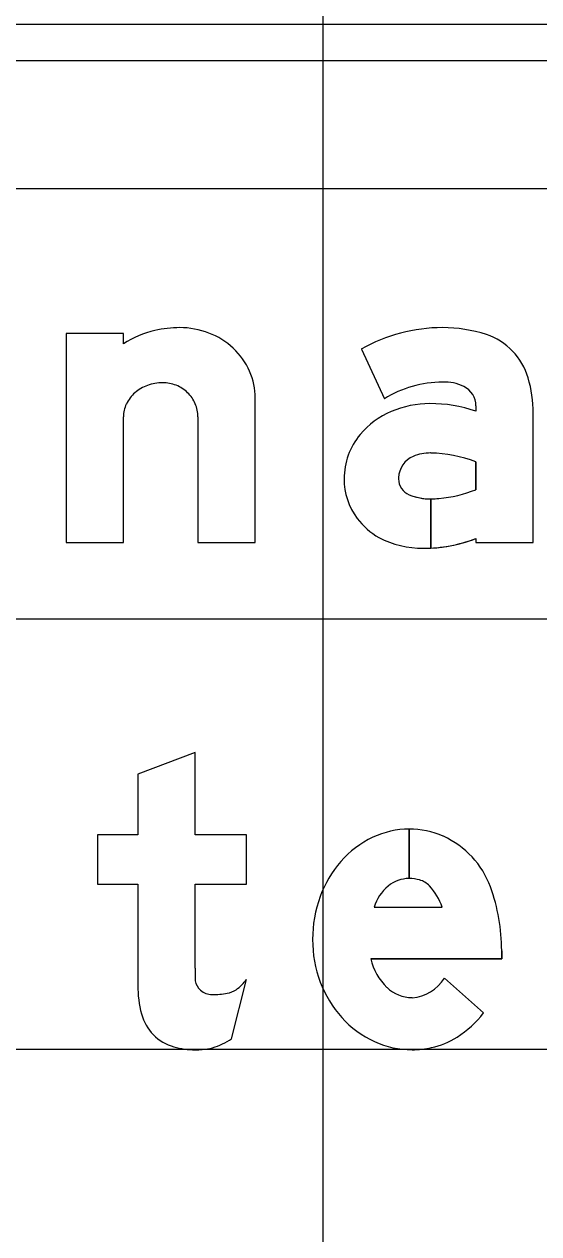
# Model space of a CAD drawing. Extents: x 2193008 to 2198143, y 1236112 to 1237864.
# Drawn here: x 2194742.3 to 2194744.69, y 1237305.25 to 1237310.87 of the extents above; entities that cross this region are included whole.
import ezdxf

# ---------------------------------------------------------------- set-up
doc = ezdxf.new("R2010")
doc.units = 0
for name, color, linetype in [('GSBWFILL', 7, 'Continuous'), ('GSCOLORFILL', 7, 'Continuous'), ('GSOUTLINE', 7, 'Continuous'), ('M-ROADS', 7, 'Continuous')]:
    doc.layers.add(name, color=color, linetype=linetype)

msp = doc.modelspace()

# ---------------------------------------------------------------- linework, layer by layer
at = {"layer": 'GSBWFILL'}
for p, q in [((2194743.1058, 1237309.0448), (2194743.1058, 1237308.4606)), ((2194744.0875, 1237307.1286), (2194744.0875, 1237306.8988)), ((2194744.0876, 1237306.8988), (2194744.0876, 1237307.1286)), ((2194743.925, 1237306.7653), (2194744.2405, 1237306.7653)), ((2194743.2621, 1237306.1543), (2194743.3322, 1237306.4301)), ((2194744.2512, 1237306.4353), (2194744.4335, 1237306.2739))]:
    msp.add_line(p, q, dxfattribs=at)
for points in [[(2194742.7595, 1237309.3848), (2194742.7595, 1237309.4329), (2194742.4931, 1237309.4329), (2194742.4931, 1237308.4606), (2194742.7595, 1237308.4606), (2194742.7595, 1237309.0448)], [(2194743.8653, 1237309.3595), (2194743.9722, 1237309.1287)], [(2194743.1058, 1237308.4606), (2194743.3722, 1237308.4606), (2194743.3722, 1237309.1324)], [(2194744.3978, 1237309.0962), (2194744.3978, 1237309.0717)], [(2194744.3978, 1237308.4792), (2194744.3978, 1237308.4606), (2194744.6642, 1237308.4606), (2194744.6642, 1237309.0616)], [(2194744.3978, 1237308.8358), (2194744.3978, 1237308.7064)], [(2194744.1881, 1237308.4348), (2194744.1881, 1237308.6633)], [(2194744.1881, 1237308.6633), (2194744.1881, 1237308.4348)], [(2194743.0925, 1237306.4825), (2194743.0925, 1237306.8722), (2194743.3322, 1237306.8722), (2194743.3322, 1237307.1019), (2194743.0925, 1237307.1019), (2194743.0925, 1237307.4849), (2194742.8261, 1237307.3838), (2194742.8261, 1237307.1019), (2194742.6396, 1237307.1019), (2194742.6396, 1237306.8722), (2194742.8261, 1237306.8722), (2194742.8261, 1237306.402)], [(2194744.5177, 1237306.5635), (2194744.5177, 1237306.5255), (2194743.9098, 1237306.5255)]]:
    msp.add_lwpolyline(points, dxfattribs=at)
for centre, radius, start, end in [((2194744.2431, 1237308.696), 0.7635, 90, 119.6631), ((2194744.2431, 1237308.8076), 0.652, 71.834, 90), ((2194744.353, 1237309.1423), 0.2997, 16.3165, 71.834), ((2194744.0772, 1237309.0616), 0.587, 0, 16.3165), ((2194744.2431, 1237308.696), 0.5104, 90, 122.0567), ((2194744.2526, 1237309.0049), 0.2018, 63.6188, 92.7072), ((2194744.2979, 1237309.0962), 0.0999, 360, 63.6188), ((2194744.1842, 1237308.6497), 0.4568, 90, 113.1768), ((2194744.1842, 1237308.434), 0.6725, 71.4755, 90), ((2194744.1529, 1237308.7177), 0.382, 112.8774, 140.1871), ((2194744.1059, 1237308.7569), 0.3208, 140.1871, 180), ((2194744.1514, 1237308.7572), 0.1132, 113.408, 177.7075), ((2194744.183, 1237308.6843), 0.1926, 88.6403, 113.408), ((2194744.169, 1237308.2222), 0.6549, 69.5454, 88.375), ((2194744.0917, 1237308.7569), 0.3066, 180, 216.8494), ((2194744.1588, 1237308.7569), 0.1206, 177.7075, 180), ((2194744.1181, 1237308.7569), 0.0799, 180, 247.966), ((2194744.1881, 1237308.9297), 0.2664, 247.966, 270), ((2194744.1881, 1237308.9297), 0.2664, 270.0143, 278.1886), ((2194744.1725, 1237309.2794), 0.6157, 274.983, 291.4646), ((2194744.1189, 1237308.7773), 0.3406, 216.8494, 239.6064), ((2194744.1538, 1237308.8923), 0.4583, 243.1197, 270), ((2194744.1538, 1237309.1138), 0.6799, 270, 272.8858), ((2194744.1538, 1237309.1138), 0.6799, 272.8914, 291.0305)]:
    msp.add_arc(centre, radius, start, end, dxfattribs=at)
for centre, major_axis, ratio, start_param, end_param in [((2194743.0172, 1237308.9802), (0, 0.4797), 0.999998, 0.235088, 0.567132), ((2194743.0217, 1237308.9267), (0, 0.5328), 0.999998, 0, 0.219986), ((2194743.0217, 1237309.0845), (0, 0.375), 0.999998, 5.914285, 6.283185), ((2194743.0307, 1237309.1079), (0, 0.35), 0.999998, 5.532258, 5.914285), ((2194743.0447, 1237309.1228), (0, 0.3295), 0.999998, 5.130076, 5.532258), ((2194743.0663, 1237309.1324), (0, 0.3059), 0.999998, 4.712389, 5.130076), ((2194742.9333, 1237309.0188), (0, 0.1833), 0.999998, 0.345704, 0.715718), ((2194742.9422, 1237308.994), (0, 0.2097), 0.999998, 0, 0.345704), ((2194742.9422, 1237309.0354), (0, 0.1683), 0.999998, 5.900624, 6.283185), ((2194742.944, 1237309.04), (0, 0.1634), 0.999998, 5.51227, 5.900624), ((2194742.9195, 1237309.0346), (0, 0.1623), 0.999998, 0.715718, 1.126231), ((2194742.9469, 1237309.0429), (0, 0.1593), 0.999998, 5.115435, 5.51227), ((2194742.8982, 1237309.0448), (0, 0.1388), 0.999998, 1.126231, 1.570796), ((2194742.9513, 1237309.0448), (0, 0.1545), 0.999998, 4.712389, 5.115435), ((2194744.1146, 1237306.6768), (0, 0.4579), 0.999995, 0.44196, 0.851746), ((2194744.0875, 1237306.734), (0, 0.3945), 0.999995, 0, 0.44196), ((2194744.0875, 1237306.734), (0, 0.3945), 0.999995, 5.868518, 6.283016), ((2194744.0775, 1237306.7184), (0, 0.4129), 0.999995, 5.061282, 5.861635), ((2194744.1569, 1237306.6398), (0, 0.5141), 0.999995, 0.851746, 1.222943), ((2194744.1252, 1237306.7044), (0, 0.2093), 0.999995, 0.703138, 1.275447), ((2194744.0875, 1237306.7444), (0, 0.1544), 0.999995, 0, 0.684319), ((2194744.0875, 1237306.7197), (0, 0.1791), 0.999995, 6.008019, 6.282813), ((2194744.109, 1237306.7959), (0, 0.0999), 0.999995, 5.468651, 6.008019), ((2194743.9899, 1237306.6835), (0, 0.2637), 0.999995, 5.027692, 5.468651), ((2194743.6519, 1237306.5635), (0, 0.8658), 0.999995, 4.712389, 5.061282), ((2194744.2231, 1237306.6157), (0, 0.5845), 0.999995, 1.222943, 1.570796), ((2194744.2056, 1237306.6157), (0, 0.567), 0.999995, 1.570796, 1.928626), ((2194744.1657, 1237306.582), (0, 0.2621), 0.999995, 1.788032, 2.378697), ((2194744.7601, 1237306.4825), (0, 1.6676), 0.999994, 1.570796, 1.606005), ((2194743.169, 1237306.4368), (0, 0.0766), 0.999994, 1.74085, 2.407828), ((2194743.1569, 1237306.5608), (0, 0.2187), 0.999994, 3.756278, 4.071638), ((2194744.1548, 1237306.5967), (0, 0.5128), 0.999995, 1.928626, 2.305123), ((2194744.0885, 1237306.5358), (0, 0.1912), 0.999995, 3.209537, 4.158837), ((2194743.343, 1237306.402), (0, 0.5169), 0.999994, 1.570796, 1.830698), ((2194743.1714, 1237306.4395), (0, 0.0802), 0.999994, 2.407828, 3.141593), ((2194743.1714, 1237306.78), (0, 0.4207), 0.999994, 3.141593, 3.310762), ((2194743.2254, 1237306.4638), (0, 0.0999), 0.999994, 3.310762, 3.756278), ((2194744.1038, 1237306.5184), (0, 0.1733), 0.999995, 2.383204, 3.128268), ((2194743.0526, 1237306.3248), (0, 0.2165), 0.999994, 1.830698, 2.869526), ((2194744.1224, 1237306.5674), (0, 0.4691), 0.999995, 2.305123, 2.711411), ((2194744.043, 1237306.5798), (0, 0.4961), 0.999995, 3.710413, 4.047817), ((2194743.0839, 1237306.4164), (0, 0.3169), 0.999994, 3.427755, 3.738844), ((2194744.1015, 1237306.522), (0, 0.4191), 0.999995, 2.711411, 3.141593), ((2194744.1129, 1237306.4705), (0, 0.3663), 0.999995, 3.35931, 3.710413), ((2194743.0925, 1237306.4677), (0, 0.3648), 0.999994, 2.869526, 3.141593), ((2194743.0925, 1237306.6282), (0, 0.5253), 0.999994, 3.141593, 3.205734), ((2194743.1123, 1237306.32), (0, 0.2165), 0.999994, 3.205734, 3.427755), ((2194744.1015, 1237306.522), (0, 0.4191), 0.999995, 3.141593, 3.35931)]:
    msp.add_ellipse(centre, major_axis=major_axis, ratio=ratio, start_param=start_param, end_param=end_param, dxfattribs=at)
at = {"layer": 'GSCOLORFILL'}
for p, q in [((2194750.1756, 1237310.868), (2194738.6871, 1237310.868)), ((2194738.6871, 1237310.7015), (2194750.1756, 1237310.7015)), ((2194743.1058, 1237309.0448), (2194743.1058, 1237308.4606)), ((2194744.0875, 1237307.1286), (2194744.0875, 1237306.8988)), ((2194744.0876, 1237306.8988), (2194744.0876, 1237307.1286)), ((2194743.925, 1237306.7653), (2194744.2405, 1237306.7653)), ((2194743.2621, 1237306.1543), (2194743.3322, 1237306.4301)), ((2194744.2512, 1237306.4353), (2194744.4335, 1237306.2739))]:
    msp.add_line(p, q, dxfattribs=at)
for points in [[(2194742.7595, 1237309.3848), (2194742.7595, 1237309.4329), (2194742.4931, 1237309.4329), (2194742.4931, 1237308.4606), (2194742.7595, 1237308.4606), (2194742.7595, 1237309.0448)], [(2194743.8653, 1237309.3595), (2194743.9722, 1237309.1287)], [(2194743.1058, 1237308.4606), (2194743.3722, 1237308.4606), (2194743.3722, 1237309.1324)], [(2194744.3978, 1237309.0962), (2194744.3978, 1237309.0717)], [(2194744.3978, 1237308.4792), (2194744.3978, 1237308.4606), (2194744.6642, 1237308.4606), (2194744.6642, 1237309.0616)], [(2194744.3978, 1237308.8358), (2194744.3978, 1237308.7064)], [(2194744.1881, 1237308.4348), (2194744.1881, 1237308.6633)], [(2194744.1881, 1237308.6633), (2194744.1881, 1237308.4348)], [(2194743.0925, 1237306.4825), (2194743.0925, 1237306.8722), (2194743.3322, 1237306.8722), (2194743.3322, 1237307.1019), (2194743.0925, 1237307.1019), (2194743.0925, 1237307.4849), (2194742.8261, 1237307.3838), (2194742.8261, 1237307.1019), (2194742.6396, 1237307.1019), (2194742.6396, 1237306.8722), (2194742.8261, 1237306.8722), (2194742.8261, 1237306.402)], [(2194744.5177, 1237306.5635), (2194744.5177, 1237306.5255), (2194743.9098, 1237306.5255)]]:
    msp.add_lwpolyline(points, dxfattribs=at)
for centre, radius, start, end in [((2194744.2431, 1237308.696), 0.7635, 90, 119.6631), ((2194744.2431, 1237308.8076), 0.652, 71.834, 90), ((2194744.353, 1237309.1423), 0.2997, 16.3165, 71.834), ((2194744.0772, 1237309.0616), 0.587, 0, 16.3165), ((2194744.2431, 1237308.696), 0.5104, 90, 122.0567), ((2194744.2526, 1237309.0049), 0.2018, 63.6188, 92.7072), ((2194744.2979, 1237309.0962), 0.0999, 360, 63.6188), ((2194744.1842, 1237308.6497), 0.4568, 90, 113.1768), ((2194744.1842, 1237308.434), 0.6725, 71.4755, 90), ((2194744.1529, 1237308.7177), 0.382, 112.8774, 140.1871), ((2194744.1059, 1237308.7569), 0.3208, 140.1871, 180), ((2194744.1514, 1237308.7572), 0.1132, 113.408, 177.7075), ((2194744.183, 1237308.6843), 0.1926, 88.6403, 113.408), ((2194744.169, 1237308.2222), 0.6549, 69.5454, 88.375), ((2194744.0917, 1237308.7569), 0.3066, 180, 216.8494), ((2194744.1588, 1237308.7569), 0.1206, 177.7075, 180), ((2194744.1181, 1237308.7569), 0.0799, 180, 247.966), ((2194744.1881, 1237308.9297), 0.2664, 247.966, 270), ((2194744.1881, 1237308.9297), 0.2664, 270.0143, 278.1886), ((2194744.1725, 1237309.2794), 0.6157, 274.983, 291.4646), ((2194744.1189, 1237308.7773), 0.3406, 216.8494, 239.6064), ((2194744.1538, 1237308.8923), 0.4583, 243.1197, 270), ((2194744.1538, 1237309.1138), 0.6799, 270, 272.8858), ((2194744.1538, 1237309.1138), 0.6799, 272.8914, 291.0305)]:
    msp.add_arc(centre, radius, start, end, dxfattribs=at)
for centre, major_axis, ratio, start_param, end_param in [((2194743.0172, 1237308.9802), (0, 0.4797), 0.999998, 0.235088, 0.567132), ((2194743.0217, 1237308.9267), (0, 0.5328), 0.999998, 0, 0.219986), ((2194743.0217, 1237309.0845), (0, 0.375), 0.999998, 5.914285, 6.283185), ((2194743.0307, 1237309.1079), (0, 0.35), 0.999998, 5.532258, 5.914285), ((2194743.0447, 1237309.1228), (0, 0.3295), 0.999998, 5.130076, 5.532258), ((2194743.0663, 1237309.1324), (0, 0.3059), 0.999998, 4.712389, 5.130076), ((2194742.9333, 1237309.0188), (0, 0.1833), 0.999998, 0.345704, 0.715718), ((2194742.9422, 1237308.994), (0, 0.2097), 0.999998, 0, 0.345704), ((2194742.9422, 1237309.0354), (0, 0.1683), 0.999998, 5.900624, 6.283185), ((2194742.944, 1237309.04), (0, 0.1634), 0.999998, 5.51227, 5.900624), ((2194742.9195, 1237309.0346), (0, 0.1623), 0.999998, 0.715718, 1.126231), ((2194742.9469, 1237309.0429), (0, 0.1593), 0.999998, 5.115435, 5.51227), ((2194742.8982, 1237309.0448), (0, 0.1388), 0.999998, 1.126231, 1.570796), ((2194742.9513, 1237309.0448), (0, 0.1545), 0.999998, 4.712389, 5.115435), ((2194744.1146, 1237306.6768), (0, 0.4579), 0.999995, 0.44196, 0.851746), ((2194744.0875, 1237306.734), (0, 0.3945), 0.999995, 0, 0.44196), ((2194744.0875, 1237306.734), (0, 0.3945), 0.999995, 5.868518, 6.283016), ((2194744.0775, 1237306.7184), (0, 0.4129), 0.999995, 5.061282, 5.861635), ((2194744.1569, 1237306.6398), (0, 0.5141), 0.999995, 0.851746, 1.222943), ((2194744.1252, 1237306.7044), (0, 0.2093), 0.999995, 0.703138, 1.275447), ((2194744.0875, 1237306.7444), (0, 0.1544), 0.999995, 0, 0.684319), ((2194744.0875, 1237306.7197), (0, 0.1791), 0.999995, 6.008019, 6.282813), ((2194744.109, 1237306.7959), (0, 0.0999), 0.999995, 5.468651, 6.008019), ((2194743.9899, 1237306.6835), (0, 0.2637), 0.999995, 5.027692, 5.468651), ((2194743.6519, 1237306.5635), (0, 0.8658), 0.999995, 4.712389, 5.061282), ((2194744.2231, 1237306.6157), (0, 0.5845), 0.999995, 1.222943, 1.570796), ((2194744.2056, 1237306.6157), (0, 0.567), 0.999995, 1.570796, 1.928626), ((2194744.1657, 1237306.582), (0, 0.2621), 0.999995, 1.788032, 2.378697), ((2194744.7601, 1237306.4825), (0, 1.6676), 0.999994, 1.570796, 1.606005), ((2194743.169, 1237306.4368), (0, 0.0766), 0.999994, 1.74085, 2.407828), ((2194743.1569, 1237306.5608), (0, 0.2187), 0.999994, 3.756278, 4.071638), ((2194744.1548, 1237306.5967), (0, 0.5128), 0.999995, 1.928626, 2.305123), ((2194744.0885, 1237306.5358), (0, 0.1912), 0.999995, 3.209537, 4.158837), ((2194743.343, 1237306.402), (0, 0.5169), 0.999994, 1.570796, 1.830698), ((2194743.1714, 1237306.4395), (0, 0.0802), 0.999994, 2.407828, 3.141593), ((2194743.1714, 1237306.78), (0, 0.4207), 0.999994, 3.141593, 3.310762), ((2194743.2254, 1237306.4638), (0, 0.0999), 0.999994, 3.310762, 3.756278), ((2194744.1038, 1237306.5184), (0, 0.1733), 0.999995, 2.383204, 3.128268), ((2194743.0526, 1237306.3248), (0, 0.2165), 0.999994, 1.830698, 2.869526), ((2194744.1224, 1237306.5674), (0, 0.4691), 0.999995, 2.305123, 2.711411), ((2194744.043, 1237306.5798), (0, 0.4961), 0.999995, 3.710413, 4.047817), ((2194743.0839, 1237306.4164), (0, 0.3169), 0.999994, 3.427755, 3.738844), ((2194744.1015, 1237306.522), (0, 0.4191), 0.999995, 2.711411, 3.141593), ((2194744.1129, 1237306.4705), (0, 0.3663), 0.999995, 3.35931, 3.710413), ((2194743.0925, 1237306.4677), (0, 0.3648), 0.999994, 2.869526, 3.141593), ((2194743.0925, 1237306.6282), (0, 0.5253), 0.999994, 3.141593, 3.205734), ((2194743.1123, 1237306.32), (0, 0.2165), 0.999994, 3.205734, 3.427755), ((2194744.1015, 1237306.522), (0, 0.4191), 0.999995, 3.141593, 3.35931)]:
    msp.add_ellipse(centre, major_axis=major_axis, ratio=ratio, start_param=start_param, end_param=end_param, dxfattribs=at)
at = {"layer": 'GSOUTLINE'}
for p, q in [((2194743.1058, 1237309.0448), (2194743.1058, 1237308.4606)), ((2194743.925, 1237306.7653), (2194744.2405, 1237306.7653)), ((2194743.2621, 1237306.1543), (2194743.3322, 1237306.4301)), ((2194744.4335, 1237306.2739), (2194744.2512, 1237306.4353))]:
    msp.add_line(p, q, dxfattribs=at)
for points in [[(2194742.7595, 1237309.3848), (2194742.7595, 1237309.4329), (2194742.4931, 1237309.4329), (2194742.4931, 1237308.4606), (2194742.7595, 1237308.4606), (2194742.7595, 1237309.0448)], [(2194743.8653, 1237309.3595), (2194743.9722, 1237309.1287)], [(2194743.1058, 1237308.4606), (2194743.3722, 1237308.4606), (2194743.3722, 1237309.1324)], [(2194744.3978, 1237309.0962), (2194744.3978, 1237309.0717)], [(2194744.3978, 1237308.4792), (2194744.3978, 1237308.4606), (2194744.6642, 1237308.4606), (2194744.6642, 1237309.0616)], [(2194744.3978, 1237308.7064), (2194744.3978, 1237308.8358)], [(2194743.0925, 1237306.4825), (2194743.0925, 1237306.8722), (2194743.3322, 1237306.8722), (2194743.3322, 1237307.1019), (2194743.0925, 1237307.1019), (2194743.0925, 1237307.4849), (2194742.8261, 1237307.3838), (2194742.8261, 1237307.1019), (2194742.6396, 1237307.1019), (2194742.6396, 1237306.8722), (2194742.8261, 1237306.8722), (2194742.8261, 1237306.402)], [(2194743.9098, 1237306.5255), (2194744.5177, 1237306.5255), (2194744.5177, 1237306.5635)]]:
    msp.add_lwpolyline(points, dxfattribs=at)
for centre, radius, start, end in [((2194744.2431, 1237308.696), 0.7635, 90, 119.6631), ((2194744.2431, 1237308.8076), 0.652, 71.834, 90), ((2194744.353, 1237309.1423), 0.2997, 16.3165, 71.834), ((2194744.0772, 1237309.0616), 0.587, 0, 16.3165), ((2194744.2431, 1237308.696), 0.5104, 90, 122.0567), ((2194744.2526, 1237309.0049), 0.2018, 63.6188, 92.7072), ((2194744.2979, 1237309.0962), 0.0999, 360, 63.6188), ((2194744.1842, 1237308.6497), 0.4568, 90, 113.1768), ((2194744.1842, 1237308.434), 0.6725, 71.4755, 90), ((2194744.1529, 1237308.7177), 0.382, 112.8774, 140.1871), ((2194744.1059, 1237308.7569), 0.3208, 140.1871, 180), ((2194744.1514, 1237308.7572), 0.1132, 113.408, 177.7075), ((2194744.183, 1237308.6843), 0.1926, 88.6475, 113.408), ((2194744.1873, 1237308.8669), 0.00999, 88.3729, 88.6475), ((2194744.169, 1237308.2222), 0.6549, 69.5454, 88.3729), ((2194744.0917, 1237308.7569), 0.3066, 180, 216.8494), ((2194744.1588, 1237308.7569), 0.1206, 177.7075, 180), ((2194744.1181, 1237308.7569), 0.0799, 180, 247.966), ((2194744.1881, 1237308.9297), 0.2664, 247.966, 278.1886), ((2194744.1725, 1237309.2794), 0.6157, 274.983, 291.4646), ((2194744.1189, 1237308.7773), 0.3406, 216.8494, 239.6064), ((2194744.1538, 1237308.8923), 0.4583, 243.1197, 270), ((2194744.1538, 1237309.1138), 0.6799, 270, 291.0305)]:
    msp.add_arc(centre, radius, start, end, dxfattribs=at)
for centre, major_axis, ratio, start_param, end_param in [((2194743.0172, 1237308.9802), (0, 0.4797), 0.999998, 0.235088, 0.567132), ((2194743.0217, 1237308.9267), (0, 0.5328), 0.999998, 0, 0.219986), ((2194743.0217, 1237309.0845), (0, 0.375), 0.999998, 5.914285, 6.283185), ((2194743.0307, 1237309.1079), (0, 0.35), 0.999998, 5.532258, 5.914285), ((2194743.0447, 1237309.1228), (0, 0.3295), 0.999998, 5.130076, 5.532258), ((2194743.0663, 1237309.1324), (0, 0.3059), 0.999998, 4.712389, 5.130076), ((2194742.9333, 1237309.0188), (0, 0.1833), 0.999998, 0.345704, 0.715718), ((2194742.9422, 1237308.994), (0, 0.2097), 0.999998, 0, 0.345704), ((2194742.9422, 1237309.0354), (0, 0.1683), 0.999998, 5.900624, 6.283185), ((2194742.944, 1237309.04), (0, 0.1634), 0.999998, 5.51227, 5.900624), ((2194742.9195, 1237309.0346), (0, 0.1623), 0.999998, 0.715718, 1.126231), ((2194742.9469, 1237309.0429), (0, 0.1593), 0.999998, 5.115435, 5.51227), ((2194742.8982, 1237309.0448), (0, 0.1388), 0.999998, 1.126231, 1.570796), ((2194742.9513, 1237309.0448), (0, 0.1545), 0.999998, 4.712389, 5.115435), ((2194744.1146, 1237306.6768), (0, 0.4579), 0.999995, 0.44196, 0.851746), ((2194744.0875, 1237306.734), (0, 0.3945), 0.999995, 0, 0.44196), ((2194744.0875, 1237306.734), (0, 0.3945), 0.999995, 5.868518, 6.283185), ((2194744.0775, 1237306.7184), (0, 0.4129), 0.999995, 5.061282, 5.861635), ((2194744.1569, 1237306.6398), (0, 0.5141), 0.999995, 0.851746, 1.222943), ((2194744.1252, 1237306.7044), (0, 0.2093), 0.999995, 0.703138, 1.275447), ((2194744.0875, 1237306.7444), (0, 0.1544), 0.999995, 0, 0.684319), ((2194744.0875, 1237306.7197), (0, 0.1791), 0.999995, 6.008019, 6.283185), ((2194744.109, 1237306.7959), (0, 0.0999), 0.999995, 5.468651, 6.008019), ((2194743.9899, 1237306.6835), (0, 0.2637), 0.999995, 5.027692, 5.468651), ((2194743.6519, 1237306.5635), (0, 0.8658), 0.999995, 4.712389, 5.061282), ((2194744.2231, 1237306.6157), (0, 0.5845), 0.999995, 1.222943, 1.570796), ((2194744.2056, 1237306.6157), (0, 0.567), 0.999995, 1.570796, 1.928626), ((2194744.1657, 1237306.582), (0, 0.2621), 0.999995, 1.788032, 2.378697), ((2194744.7601, 1237306.4825), (0, 1.6676), 0.999994, 1.570796, 1.606005), ((2194743.169, 1237306.4368), (0, 0.0766), 0.999994, 1.74085, 2.407828), ((2194743.1569, 1237306.5608), (0, 0.2187), 0.999994, 3.756278, 4.071638), ((2194744.1548, 1237306.5967), (0, 0.5128), 0.999995, 1.928626, 2.305123), ((2194744.0885, 1237306.5358), (0, 0.1912), 0.999995, 3.209537, 4.158837), ((2194743.343, 1237306.402), (0, 0.5169), 0.999994, 1.570796, 1.830698), ((2194743.1714, 1237306.4395), (0, 0.0802), 0.999994, 2.407828, 3.141593), ((2194743.1714, 1237306.78), (0, 0.4207), 0.999994, 3.141593, 3.310762), ((2194743.2254, 1237306.4638), (0, 0.0999), 0.999994, 3.310762, 3.756278), ((2194744.1038, 1237306.5184), (0, 0.1733), 0.999995, 2.383204, 3.128268), ((2194743.0526, 1237306.3248), (0, 0.2165), 0.999994, 1.830698, 2.869526), ((2194744.1224, 1237306.5674), (0, 0.4691), 0.999995, 2.305123, 2.711411), ((2194744.043, 1237306.5798), (0, 0.4961), 0.999995, 3.710413, 4.047817), ((2194743.0839, 1237306.4164), (0, 0.3169), 0.999994, 3.427755, 3.738844), ((2194744.1015, 1237306.522), (0, 0.4191), 0.999995, 2.711411, 3.141593), ((2194744.1129, 1237306.4705), (0, 0.3663), 0.999995, 3.35931, 3.710413), ((2194743.0925, 1237306.4677), (0, 0.3648), 0.999994, 2.869526, 3.141593), ((2194743.0925, 1237306.6282), (0, 0.5253), 0.999994, 3.141593, 3.205734), ((2194743.1123, 1237306.32), (0, 0.2165), 0.999994, 3.205734, 3.427755), ((2194744.1015, 1237306.522), (0, 0.4191), 0.999995, 3.141593, 3.35931)]:
    msp.add_ellipse(centre, major_axis=major_axis, ratio=ratio, start_param=start_param, end_param=end_param, dxfattribs=at)
at = {"layer": 'M-ROADS'}
for p, q in [((2194743.6881, 1237258.1062), (2194743.6881, 1237318.1062)), ((2194697.6881, 1237310.1062), (2194827.6881, 1237310.1062)), ((2194697.6881, 1237308.1062), (2194827.6881, 1237308.1062)), ((2194697.6881, 1237306.1062), (2194827.6881, 1237306.1062))]:
    msp.add_line(p, q, dxfattribs=at)

doc.saveas('drawing.dxf')
